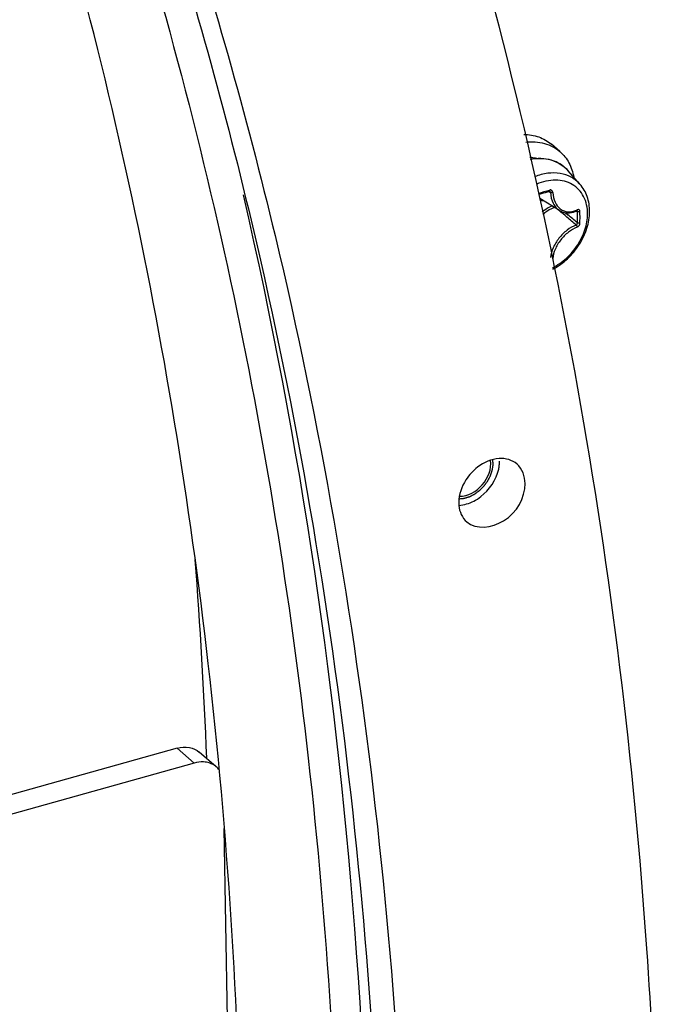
# Model space of a CAD drawing. Header units: millimetres. Extents: x 0 to 420, y 0 to 297.
# Tile 485 of 502: x 393.6 to 397.36, y 214.98 to 220.76. Entities that reach past the tile are written whole.
import ezdxf

# ---------------------------------------------------------------- set-up
doc = ezdxf.new("R2010")
doc.units = ezdxf.units.MM
doc.header["$LTSCALE"] = 23.1
doc.layers.get('0').update_dxf_attribs({"linetype": 'CONTINUOUS'})
doc.layers.add('02___PRT_ALL_AXES', color=7, linetype='CONTINUOUS')

msp = doc.modelspace()

# ---------------------------------------------------------------- linework, layer by layer
at = {"color": 7, "linetype": 'CONTINUOUS'}
for p, q in [((396.7667, 219.9814), (396.7167, 220.0247)), ((396.8838, 219.7902), (396.812, 219.8712)), ((396.6457, 219.732), (396.6579, 219.7354)), ((396.6579, 219.7354), (396.67, 219.7388)), ((396.67, 219.7388), (396.682, 219.7423)), ((396.682, 219.7423), (396.6939, 219.7459)), ((396.6939, 219.7459), (396.703, 219.7487)), ((396.6995, 219.7476), (396.7112, 219.7413)), ((396.7037, 219.7491), (396.703, 219.7487)), ((396.703, 219.7487), (396.7035, 219.7488)), ((396.7035, 219.7488), (396.7046, 219.7489)), ((396.7046, 219.7489), (396.7055, 219.7489)), ((396.7055, 219.7489), (396.7063, 219.7487)), ((396.7063, 219.7487), (396.7066, 219.7485)), ((396.6439, 219.7315), (396.6457, 219.732)), ((396.7641, 219.6354), (396.6483, 219.7072)), ((396.7572, 219.6397), (396.7633, 219.6345)), ((396.7641, 219.6354), (396.7707, 219.6317)), ((396.7707, 219.6317), (396.7803, 219.6274)), ((396.7803, 219.6274), (396.7904, 219.6243)), ((396.7904, 219.6243), (396.8009, 219.6223)), ((396.799, 219.6226), (396.8131, 219.6107)), ((396.8009, 219.6223), (396.8117, 219.6214)), ((396.8117, 219.6214), (396.8227, 219.6218)), ((396.8227, 219.6218), (396.8339, 219.6234)), ((396.8339, 219.6234), (396.8451, 219.6262)), ((396.8451, 219.6262), (396.8564, 219.6302)), ((396.8564, 219.6302), (396.865, 219.6341)), ((396.8623, 219.6329), (396.869, 219.6294)), ((396.865, 219.6341), (396.8658, 219.6345)), ((396.8658, 219.6345), (396.8664, 219.6346)), ((396.8664, 219.6346), (396.8666, 219.6347)), ((394.5213, 216.4794), (392.296, 215.8564)), ((394.6213, 216.3928), (394.5213, 216.4794)), ((394.7507, 216.3703), (394.6507, 216.4569)), ((394.6213, 216.3928), (392.3077, 215.7451)), ((394.8163, 214.8884), (394.7974, 216.0086))]:
    msp.add_line(p, q, dxfattribs=at)
for centre, radius, start, end in [((396.6651, 219.7412), 0.1962, 50.21099, 52.55698), ((396.6654, 219.7414), 0.1958, 47.22734, 50.21044), ((396.6646, 219.7407), 0.1969, 41.53016, 47.2187), ((396.0925, 221.753), 2.089, 285.27411, 287.05698), ((387.6611, 208.8949), 14.078, 49.48381, 49.71745), ((396.81, 219.7545), 0.1281, 294.56944, 296.3793), ((395.3247, 219.5959), 1.5447, 0.00466, 1.24001), ((395.3265, 219.5952), 1.5576, 0.00435, 1.23968), ((388.7126, 210.1241), 12.4604, 49.15596, 49.48764), ((388.2029, 209.4143), 13.3455, 49.50625, 49.82093), ((395.3929, 219.5959), 1.4765, 358.73166, 0.00478), ((395.3953, 219.5951), 1.4888, 358.73194, 0.00505), ((362.2746, 215.1401), 32.4452, 2.26311, 4.32728), ((394.6761, 216.2843), 0.1138, 37.17325, 49.05991)]:
    msp.add_arc(centre, radius, start, end, dxfattribs=at)
for points, knots in [([(394.8106, 210.9525), (394.9581, 212.9553), (394.9092, 216.8922), (393.8925, 221.653), (392.5202, 225.1208), (391.2403, 227.5118), (389.7093, 229.7002), (388.5256, 231.0158), (387.8992, 231.6308)], [0, 0, 0, 0, 0.267931, 0.521893, 0.644466, 0.764591, 0.88287, 1, 1, 1, 1]), ([(388.6138, 230.9952), (389.2295, 230.3799), (390.3922, 229.0658), (391.8951, 226.8849), (393.1507, 224.5063), (394.4962, 221.0609), (395.4912, 216.3384), (395.5368, 212.4355), (395.3906, 210.4503)], [0, 0, 0, 0, 0.117112, 0.235408, 0.355567, 0.478175, 0.732163, 1, 1, 1, 1]), ([(397.355, 213.0081), (397.355, 213.7737), (397.2556, 216.743), (396.7414, 219.7036), (396.102, 221.8142)], [0, 0, 0, 0, 0.257687, 1, 1, 1, 1]), ([(396.5538, 220.0829), (396.5839, 220.0826), (396.6429, 220.0733), (396.6951, 220.0434), (396.7167, 220.0247)], [0, 0, 0, 0, 0.513623, 1, 1, 1, 1]), ([(396.5655, 220.0376), (396.6022, 220.0417), (396.6582, 220.0386), (396.725, 220.0122), (396.7538, 219.9926), (396.7667, 219.9814)], [0, 0, 0, 0, 0.516997, 0.761083, 1, 1, 1, 1]), ([(396.7667, 219.9814), (396.7878, 219.9631), (396.8243, 219.9168), (396.8421, 219.861), (396.847, 219.832)], [0, 0, 0, 0, 0.486811, 1, 1, 1, 1]), ([(396.5888, 219.9492), (396.5924, 219.949), (396.6065, 219.9479), (396.6206, 219.9454), (396.6308, 219.9426)], [0, 0, 0, 0, 0.254607, 1, 1, 1, 1]), ([(396.5916, 219.9381), (396.6125, 219.9419), (396.6542, 219.9452), (396.715, 219.9355), (396.7694, 219.9111), (396.7993, 219.8856), (396.812, 219.8712)], [0, 0, 0, 0, 0.265038, 0.517194, 0.760286, 1, 1, 1, 1]), ([(396.7844, 219.8969), (396.7719, 219.9066), (396.7439, 219.923), (396.6795, 219.9428), (396.6267, 219.9412), (396.5926, 219.9344)], [0, 0, 0, 0, 0.236356, 0.479715, 1, 1, 1, 1]), ([(396.8838, 219.7902), (396.8692, 219.8066), (396.8333, 219.8351), (396.7666, 219.8569), (396.6924, 219.8573), (396.6431, 219.8441), (396.6187, 219.8346)], [0, 0, 0, 0, 0.231075, 0.46962, 0.724768, 1, 1, 1, 1]), ([(396.9285, 219.6161), (396.9285, 219.651), (396.9178, 219.7039), (396.8784, 219.7597), (396.8394, 219.7906), (396.7925, 219.8097), (396.7207, 219.8187), (396.6649, 219.8057), (396.6301, 219.7909)], [0, 0, 0, 0, 0.250822, 0.368466, 0.484708, 0.603534, 0.728256, 1, 1, 1, 1]), ([(396.7052, 219.7558), (396.7053, 219.7551), (396.7054, 219.7528), (396.705, 219.7501), (396.7037, 219.7491)], [0, 0, 0, 0, 0.317821, 1, 1, 1, 1]), ([(396.7246, 219.7409), (396.7244, 219.7456), (396.7212, 219.7532), (396.7123, 219.757), (396.7075, 219.7565), (396.7052, 219.7558)], [0, 0, 0, 0, 0.506274, 0.74763, 1, 1, 1, 1]), ([(396.7112, 219.7413), (396.7111, 219.7421), (396.7105, 219.7449), (396.7085, 219.7475), (396.7066, 219.7485)], [0, 0, 0, 0, 0.26474, 1, 1, 1, 1]), ([(396.7112, 219.7413), (396.7121, 219.7197), (396.7189, 219.6876), (396.7414, 219.6531), (396.7562, 219.6403), (396.7641, 219.6354)], [0, 0, 0, 0, 0.53086, 0.77212, 1, 1, 1, 1]), ([(396.7246, 219.7411), (396.7222, 219.7405), (396.7177, 219.7401), (396.7131, 219.7405), (396.7112, 219.7413)], [0, 0, 0, 0, 0.535787, 1, 1, 1, 1]), ([(396.7246, 219.7409), (396.7256, 219.7217), (396.7329, 219.6853), (396.7605, 219.6481), (396.7898, 219.6321), (396.8223, 219.6252), (396.8479, 219.6309), (396.8632, 219.6379)], [0, 0, 0, 0, 0.278831, 0.524545, 0.640418, 0.756075, 1, 1, 1, 1]), ([(396.9404, 219.6304), (396.9404, 219.6598), (396.9318, 219.7178), (396.9024, 219.7692), (396.8838, 219.7902)], [0, 0, 0, 0, 0.512172, 1, 1, 1, 1]), ([(395.5708, 210.5905), (395.681, 212.1496), (395.6923, 215.2234), (395.2475, 218.2676), (394.9096, 219.7285)], [0, 0, 0, 0, 0.51037, 1, 1, 1, 1]), ([(396.7203, 219.6626), (396.7153, 219.6605), (396.6949, 219.651), (396.6759, 219.6384), (396.6628, 219.6276)], [0, 0, 0, 0, 0.244317, 1, 1, 1, 1]), ([(396.7345, 219.6538), (396.7284, 219.6516), (396.7036, 219.6411), (396.6808, 219.6258), (396.6655, 219.6124)], [0, 0, 0, 0, 0.242594, 1, 1, 1, 1]), ([(396.7239, 219.2911), (396.7552, 219.3077), (396.814, 219.3501), (396.8831, 219.4328), (396.9287, 219.5282), (396.9404, 219.597), (396.9404, 219.6304)], [0, 0, 0, 0, 0.252957, 0.510242, 0.76183, 1, 1, 1, 1]), ([(396.8671, 219.6397), (396.8671, 219.6391), (396.8672, 219.6371), (396.8662, 219.6348), (396.865, 219.6341)], [0, 0, 0, 0, 0.311988, 1, 1, 1, 1]), ([(396.869, 219.6294), (396.869, 219.63), (396.8689, 219.6319), (396.8679, 219.6341), (396.8666, 219.6347)], [0, 0, 0, 0, 0.299348, 1, 1, 1, 1]), ([(396.8837, 219.6289), (396.8837, 219.6329), (396.8812, 219.6398), (396.8728, 219.6419), (396.8688, 219.6406), (396.8669, 219.6397)], [0, 0, 0, 0, 0.501065, 0.7339, 1, 1, 1, 1]), ([(396.8837, 219.6289), (396.8814, 219.6278), (396.8762, 219.6271), (396.871, 219.6281), (396.869, 219.6294)], [0, 0, 0, 0, 0.519253, 1, 1, 1, 1]), ([(396.7224, 219.2996), (396.752, 219.3148), (396.808, 219.3543), (396.8933, 219.4542), (396.9285, 219.5527), (396.9285, 219.6161)], [0, 0, 0, 0, 0.254569, 0.515039, 1, 1, 1, 1]), ([(396.8617, 219.5503), (396.8628, 219.5508), (396.8669, 219.5539), (396.8691, 219.5593), (396.869, 219.5633)], [0, 0, 0, 0, 0.22923, 1, 1, 1, 1]), ([(396.8669, 219.5377), (396.8692, 219.5385), (396.8779, 219.544), (396.8836, 219.5544), (396.8837, 219.5622)], [0, 0, 0, 0, 0.23682, 1, 1, 1, 1]), ([(396.8837, 219.5622), (396.8814, 219.5611), (396.8762, 219.5606), (396.871, 219.5618), (396.869, 219.5633)], [0, 0, 0, 0, 0.514589, 1, 1, 1, 1]), ([(396.8617, 219.5503), (396.8427, 219.5435), (396.8051, 219.5214), (396.7588, 219.4751), (396.7248, 219.4199), (396.7129, 219.379), (396.7114, 219.3596)], [0, 0, 0, 0, 0.239579, 0.506108, 0.769254, 1, 1, 1, 1]), ([(396.8669, 219.5377), (396.8487, 219.531), (396.8129, 219.5094), (396.7689, 219.4647), (396.7368, 219.4118), (396.7257, 219.3727), (396.7246, 219.3543)], [0, 0, 0, 0, 0.240191, 0.508131, 0.771537, 1, 1, 1, 1]), ([(396.8671, 219.5378), (396.8674, 219.5413), (396.8658, 219.5462), (396.8626, 219.5497), (396.8617, 219.5503)], [0, 0, 0, 0, 0.765063, 1, 1, 1, 1]), ([(394.5213, 216.4794), (394.5442, 216.4858), (394.5908, 216.4903), (394.6346, 216.4709), (394.6507, 216.4569)], [0, 0, 0, 0, 0.526068, 1, 1, 1, 1]), ([(394.6937, 216.3971), (394.6879, 216.3982), (394.6638, 216.401), (394.6391, 216.3977), (394.6213, 216.3928)], [0, 0, 0, 0, 0.239275, 1, 1, 1, 1]), ([(394.7507, 216.3703), (394.7389, 216.3806), (394.7196, 216.3911), (394.699, 216.3961), (394.6937, 216.3971)], [0, 0, 0, 0, 0.742151, 1, 1, 1, 1])]:
    msp.add_open_spline(points, degree=3, knots=knots, dxfattribs=at)
msp.add_open_spline([(396.6498, 219.6986), (396.6567, 219.6961), (396.6639, 219.6942), (396.6711, 219.693)], degree=3, dxfattribs=at)
at = {"color": 2, "linetype": 'CONTINUOUS'}
msp.add_open_spline([(396.175, 217.9436), (396.1781, 217.9439), (396.1828, 217.9444), (396.1891, 217.9451), (396.1939, 217.9457), (396.1978, 217.9461), (396.2009, 217.9464), (396.2033, 217.9467), (396.2053, 217.9469), (396.2069, 217.9475), (396.2085, 217.948), (396.2106, 217.9486), (396.2138, 217.9496), (396.2179, 217.9509), (396.2227, 217.9524), (396.2276, 217.9539), (396.2317, 217.9552), (396.2343, 217.956), (396.2355, 217.9564), (396.2364, 217.9566), (396.2374, 217.9571), (396.2385, 217.9577), (396.2401, 217.9585), (396.2421, 217.9595), (396.2445, 217.9608), (396.2477, 217.9624), (396.2516, 217.9644), (396.2556, 217.9665), (396.2588, 217.9681), (396.2612, 217.9693), (396.2631, 217.9703), (396.2647, 217.9712), (396.2659, 217.9718), (396.2669, 217.9723), (396.2676, 217.9728), (396.2687, 217.9736), (396.2711, 217.9754), (396.2748, 217.978), (396.2791, 217.9812), (396.2835, 217.9845), (396.2872, 217.9871), (396.2901, 217.9893), (396.2919, 217.9906), (396.2934, 217.9917), (396.2948, 217.9927), (396.2965, 217.9944), (396.2985, 217.9964), (396.3011, 217.999), (396.3045, 218.0023), (396.3084, 218.0063), (396.3118, 218.0096), (396.3144, 218.0122), (396.3164, 218.0142), (396.3181, 218.0159), (396.3192, 218.017), (396.3199, 218.0177), (396.3204, 218.0182), (396.3208, 218.0188), (396.3214, 218.0195), (396.3223, 218.0208), (396.3237, 218.0227), (396.3254, 218.025), (396.3277, 218.028), (396.3304, 218.0317), (396.3338, 218.0362), (396.3366, 218.04), (396.3388, 218.043), (396.3405, 218.0453), (396.3419, 218.0471), (396.3427, 218.0488), (396.3436, 218.0504), (396.3447, 218.0524), (396.3464, 218.0557), (396.3485, 218.0598), (396.3511, 218.0647), (396.3537, 218.0695), (396.3559, 218.0736), (396.3573, 218.0763), (396.3579, 218.0775), (396.3584, 218.0783), (396.3587, 218.0793), (396.3591, 218.0806), (396.3597, 218.0822), (396.3604, 218.0843), (396.3612, 218.0868), (396.3624, 218.0901), (396.3638, 218.0943), (396.3652, 218.0984), (396.3663, 218.1017), (396.3671, 218.1042), (396.3678, 218.1063), (396.3684, 218.1079), (396.3688, 218.1092), (396.3692, 218.1102), (396.3693, 218.1111), (396.3695, 218.1123), (396.3699, 218.115), (396.3706, 218.1192), (396.3714, 218.1243), (396.3722, 218.1293), (396.3728, 218.1335), (396.3734, 218.1369), (396.3737, 218.139), (396.374, 218.1407), (396.3743, 218.1424), (396.3742, 218.1444), (396.3741, 218.1468), (396.374, 218.15), (396.3738, 218.1541), (396.3736, 218.1589), (396.3734, 218.1654), (396.3732, 218.1702), (396.3731, 218.1734)], degree=3, knots=[0, 0, 0, 0, 0.03125, 0.046875, 0.0625, 0.078125, 0.085938, 0.09375, 0.101562, 0.105469, 0.109375, 0.117188, 0.125, 0.140625, 0.15625, 0.171875, 0.1875, 0.195312, 0.197266, 0.199219, 0.203125, 0.207031, 0.210938, 0.21875, 0.226562, 0.234375, 0.25, 0.265625, 0.273438, 0.28125, 0.289062, 0.292969, 0.296875, 0.300781, 0.302734, 0.304688, 0.3125, 0.328125, 0.34375, 0.359375, 0.375, 0.382812, 0.390625, 0.394531, 0.398438, 0.40625, 0.414062, 0.421875, 0.4375, 0.453125, 0.46875, 0.476562, 0.484375, 0.492188, 0.496094, 0.498047, 0.5, 0.501953, 0.503906, 0.507812, 0.515625, 0.523438, 0.53125, 0.546875, 0.5625, 0.578125, 0.585938, 0.59375, 0.601562, 0.605469, 0.609375, 0.617188, 0.625, 0.640625, 0.65625, 0.671875, 0.6875, 0.695312, 0.697266, 0.699219, 0.703125, 0.707031, 0.710938, 0.71875, 0.726562, 0.734375, 0.75, 0.765625, 0.773438, 0.78125, 0.789062, 0.792969, 0.796875, 0.800781, 0.802734, 0.804688, 0.8125, 0.828125, 0.84375, 0.859375, 0.875, 0.882812, 0.890625, 0.894531, 0.898438, 0.90625, 0.914062, 0.921875, 0.9375, 0.953125, 0.96875, 1, 1, 1, 1], dxfattribs=at)
at = {"layer": '02___PRT_ALL_AXES', "color": 7, "linetype": 'CONTINUOUS'}
for centre, radius, start, end in [((396.4634, 217.8946), 0.2958, 127.63283, 137.3516), ((396.4652, 217.8929), 0.2983, 137.35175, 147.03126), ((396.3567, 217.9214), 0.1842, 179.98014, 185.18544)]:
    msp.add_arc(centre, radius, start, end, dxfattribs=at)
for points, knots in [([(394.5001, 221.5911), (394.7277, 220.8993), (395.5434, 218.0101), (395.873, 214.9912), (395.8825, 212.7197)], [0, 0, 0, 0, 0.242777, 1, 1, 1, 1]), ([(394.4085, 221.5413), (394.6297, 220.8517), (395.4207, 217.9737), (395.7328, 214.9714), (395.7328, 212.713)], [0, 0, 0, 0, 0.242807, 1, 1, 1, 1]), ([(396.1767, 217.9584), (396.2269, 217.958), (396.3254, 218.0138), (396.3664, 218.1194), (396.3587, 218.169)], [0, 0, 0, 0, 0.50013, 1, 1, 1, 1]), ([(396.407, 218.118), (396.4087, 218.1257), (396.4112, 218.1409), (396.4121, 218.1563), (396.4121, 218.1639)], [0, 0, 0, 0, 0.509074, 1, 1, 1, 1]), ([(396.2199, 217.8077), (396.2742, 217.7606), (396.476, 217.7892), (396.5621, 217.9495), (396.5621, 218.034)], [0, 0, 0, 0, 0.459695, 1, 1, 1, 1])]:
    msp.add_open_spline(points, degree=3, knots=knots, dxfattribs=at)
for points in [[(396.4102, 218.1802), (396.3645, 218.1773), (396.319, 218.1568), (396.2828, 218.1289)], [(396.5147, 218.1477), (396.4871, 218.1716), (396.4466, 218.1825), (396.4102, 218.1802)], [(396.3018, 217.9565), (396.3527, 217.9957), (396.3932, 218.0552), (396.407, 218.118)], [(396.5621, 218.034), (396.5621, 218.0751), (396.5457, 218.1208), (396.5147, 218.1477)], [(396.2149, 218.0552), (396.1895, 218.016), (396.1724, 217.9683), (396.1724, 217.9215)], [(396.2607, 217.9302), (396.2751, 217.9377), (396.2889, 217.9466), (396.3018, 217.9565)], [(396.1732, 217.9048), (396.1764, 217.869), (396.1928, 217.8312), (396.2199, 217.8077)], [(396.1744, 217.9052), (396.2043, 217.9071), (396.2341, 217.9164), (396.2607, 217.9302)]]:
    msp.add_open_spline(points, degree=3, dxfattribs=at)

doc.saveas('drawing.dxf')
